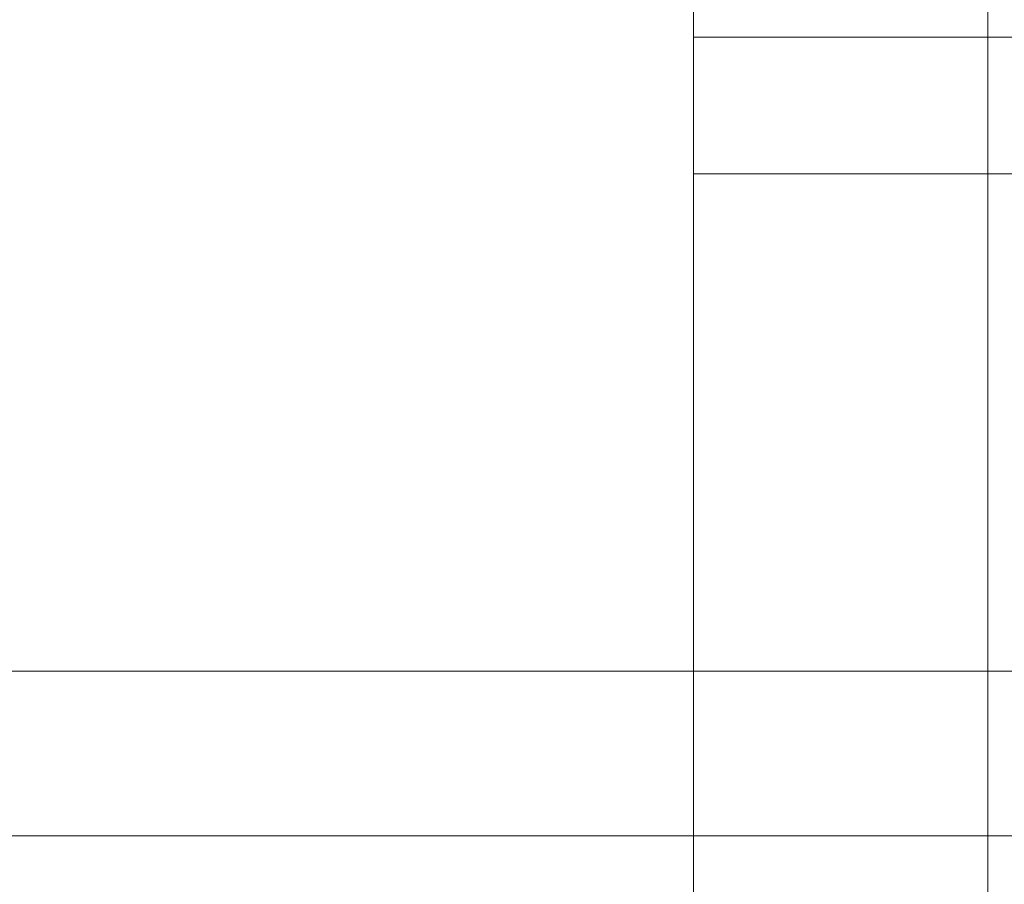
# Model space of a CAD drawing. Header units: inches. Extents: x 1 to 109, y 1 to 85.
# Tile 286 of 656: x 88.4464 to 88.5022, y 20.9029 to 20.9518. Entities that reach past the tile are written whole.
import ezdxf

# ---------------------------------------------------------------- set-up
doc = ezdxf.new("R2010")
doc.units = ezdxf.units.IN
doc.header["$MEASUREMENT"] = 0

msp = doc.modelspace()

# ---------------------------------------------------------------- linework, layer by layer
at = {"color": 7, "linetype": 'Continuous', "lineweight": 15, "ltscale": 5}
for p, q in [((88.484574, 30.163355), (88.484574, 19.763355)), ((88.501241, 30.163355), (88.501241, 19.763355)), ((88.484574, 28.965022), (88.484574, 19.763355)), ((88.484574, 20.978938), (88.484574, 20.71936)), ((88.559574, 20.950855), (88.484574, 20.950855)), ((88.559574, 20.950855), (88.484574, 20.950855)), ((88.484574, 20.950855), (88.484574, 20.692941)), ((88.484574, 20.950855), (88.484574, 20.692941)), ((88.559574, 20.943105), (88.484574, 20.943105)), ((88.559574, 20.943105), (88.484574, 20.943105)), ((88.484574, 20.943105), (88.484574, 20.683527)), ((88.484574, 20.943105), (88.484574, 20.683527)), ((88.540809, 20.914938), (88.374142, 20.914938)), ((88.559574, 20.905605), (88.439574, 20.905605))]:
    msp.add_line(p, q, dxfattribs=at)

doc.saveas('drawing.dxf')
